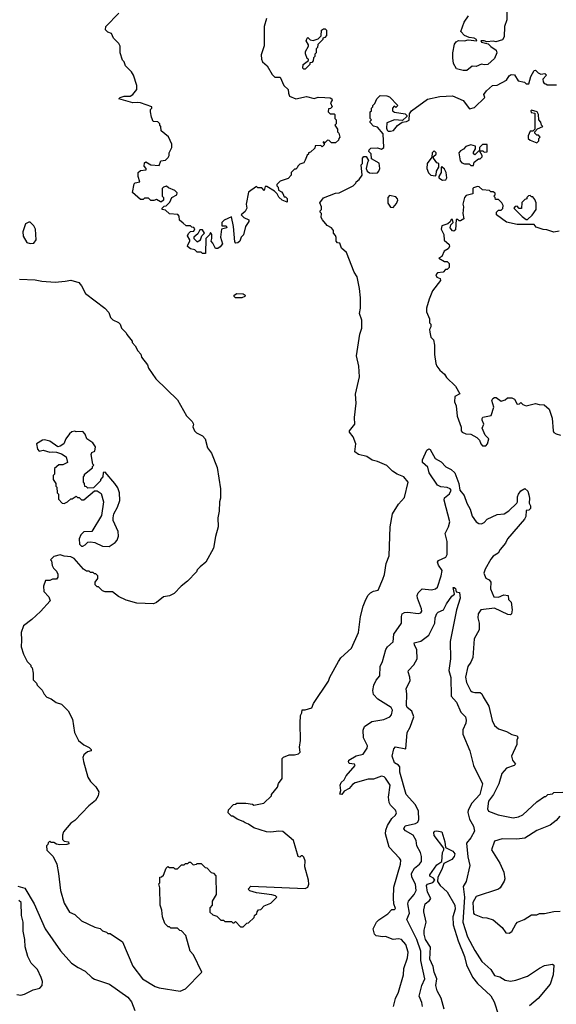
# Model space of a CAD drawing. Extents: x 2210602 to 2357277, y 510288 to 673808.
# Tile 427 of 464: x 2306466 to 2310544, y 644122 to 651596. Entities that reach past the tile are written whole.
import ezdxf

# ---------------------------------------------------------------- set-up
doc = ezdxf.new("R2010")
doc.units = 0

msp = doc.modelspace()

# ---------------------------------------------------------------- linework, layer by layer
at = {"layer": '0CON05XD'}
for points in [[(2308341.2, 651605), (2308324, 651545), (2308323, 651397), (2308300.7, 651329.3), (2308302.5, 651295), (2308312.5, 651275), (2308346.4, 651246.4), (2308385, 651180), (2308405, 651160), (2308445, 651160), (2308472.5, 651095), (2308507, 651067), (2308508.3, 651038.3), (2308517.5, 651015), (2308565, 650994.2), (2308645, 651012.5), (2308705, 650997.5), (2308735, 651006.7), (2308785, 651006.2), (2308825, 651002.5), (2308837.5, 650995), (2308840, 650985), (2308827.5, 650965), (2308840, 650935), (2308828.3, 650921.7), (2308811.7, 650918.3), (2308810, 650895), (2308825, 650880), (2308855, 650880), (2308860, 650875), (2308860, 650845), (2308870, 650835), (2308870, 650805), (2308860, 650795), (2308880, 650765), (2308880, 650745), (2308890, 650735), (2308900, 650705), (2308890, 650695), (2308888.3, 650681.7), (2308865, 650660), (2308835, 650660), (2308818.3, 650678.3), (2308805, 650680), (2308785, 650660), (2308771.7, 650668.3), (2308771.7, 650661.7), (2308780, 650660), (2308780, 650645), (2308765, 650630), (2308755, 650640), (2308711.7, 650638.3), (2308708.3, 650621.7), (2308675, 650590), (2308660, 650585), (2308660, 650575), (2308651.7, 650568.3), (2308635, 650530), (2308625, 650510), (2308595, 650500), (2308580, 650485), (2308575, 650470), (2308565, 650460), (2308555, 650460), (2308530, 650435), (2308530, 650415), (2308505, 650390), (2308445, 650370), (2308420, 650345), (2308420, 650335), (2308430, 650325), (2308431.7, 650301.7), (2308455, 650290), (2308467, 650277), (2308475, 650250), (2308485, 650250), (2308498.3, 650238.3), (2308498.3, 650211.7), (2308460, 650225), (2308435, 650247.5), (2308423, 650273), (2308403, 650293), (2308345, 650330), (2308331.7, 650328.3), (2308325, 650300), (2308305, 650320), (2308275, 650320), (2308265, 650330), (2308205, 650287.5), (2308187.5, 650195), (2308192.5, 650165), (2308179.3, 650140.7), (2308150, 650115), (2308170, 650095), (2308206.4, 650076.4), (2308207.5, 650065), (2308183, 650027), (2308167, 649963), (2308150, 649945), (2308140, 649915), (2308125, 649902.5), (2308108.3, 649898.3), (2308100.7, 649910.7), (2308091.2, 650025), (2308075, 650100), (2308020, 650075), (2308002.5, 650055), (2308001.7, 650031.7), (2308035, 650030), (2308040, 650015), (2308000, 650005), (2307993.3, 649945), (2308006.7, 649895), (2307989.3, 649870.7), (2307971.7, 649858.3), (2307955, 649860), (2307935, 649900), (2307920, 649915), (2307927.5, 649935), (2307927.5, 649965), (2307915, 649980), (2307908.3, 649961.7), (2307880, 649935), (2307878.3, 649821.7), (2307855, 649820), (2307845, 649830), (2307815, 649830), (2307798.3, 649848.3), (2307765, 649857.5), (2307742.5, 649875), (2307743, 649887), (2307760, 649915), (2307760, 649925), (2307742.5, 649955), (2307748.3, 649971.7), (2307763, 649987), (2307788.3, 649991.7), (2307797, 650007), (2307788.3, 650018.3), (2307775, 650020), (2307765, 650030), (2307731.7, 650031.7), (2307708.3, 650051.7), (2307680, 650075), (2307677.5, 650105), (2307667, 650117), (2307605, 650122.5), (2307575, 650150), (2307550, 650155), (2307550, 650165), (2307565, 650180), (2307578.3, 650181.7), (2307608.3, 650211.7), (2307623.6, 650246.4), (2307660, 650265), (2307661.7, 650281.7), (2307645, 650300), (2307598.3, 650318.3), (2307581.7, 650331.7), (2307560, 650325), (2307550, 650315), (2307550, 650255), (2307560, 650245), (2307560, 650225), (2307545, 650212.5), (2307535, 650212.5), (2307505, 650230), (2307485, 650222.5), (2307463, 650223), (2307445, 650240), (2307415, 650240), (2307405, 650230), (2307385, 650230), (2307323, 650283), (2307335, 650350), (2307343, 650357), (2307380, 650365), (2307367.5, 650405), (2307367.5, 650435), (2307385, 650450), (2307427.5, 650455), (2307427, 650467), (2307412.5, 650485), (2307415, 650510), (2307425, 650517.5), (2307463, 650493), (2307525, 650490), (2307540, 650525), (2307575, 650530), (2307595, 650550), (2307602.5, 650565), (2307602.5, 650585), (2307622.5, 650625), (2307621.7, 650651.7), (2307596.4, 650706.4), (2307541.7, 650751.7), (2307540, 650785), (2307530, 650795), (2307530, 650805), (2307515, 650820), (2307481.7, 650821.7), (2307467.5, 650855), (2307460, 650895), (2307460, 650915), (2307470, 650925), (2307470, 650935), (2307385, 650964), (2307365, 650968), (2307325, 650964), (2307220, 650995), (2307230, 651005), (2307260, 651015), (2307305, 651016.2), (2307325, 651026.7), (2307357.5, 651065), (2307357.5, 651095), (2307330, 651175), (2307315, 651200), (2307270, 651245), (2307260, 651275), (2307248.3, 651288.3), (2307230, 651345), (2307230, 651395), (2307220, 651415), (2307180, 651455), (2307165, 651490), (2307135, 651500), (2307118.3, 651518.3), (2307120, 651545), (2307220, 651645)], [(2310167.5, 651655), (2310167.5, 651595), (2310150, 651545), (2310147.5, 651465), (2310135, 651443.3), (2310085, 651428), (2310065, 651432), (2310016.7, 651426.7), (2309995, 651436.2), (2309970, 651435), (2309975, 651423.8), (2310025, 651412.5), (2310045, 651391.2), (2310087.5, 651365), (2310092.5, 651345), (2310075, 651300), (2310023.6, 651256.4), (2309995, 651253.3), (2309975, 651258.8), (2309935, 651240), (2309905, 651242.5), (2309865, 651211.2), (2309835, 651210), (2309785, 651222.5), (2309763, 651263), (2309757.5, 651305), (2309757.5, 651345), (2309770.7, 651409.3), (2309782.3, 651427.7), (2309801.2, 651438.8), (2309846.4, 651436.4), (2309875, 651443.3), (2309940, 651435), (2309937.5, 651445), (2309920, 651455), (2309880.7, 651460.7), (2309846.4, 651476.4), (2309817.5, 651505), (2309843, 651577), (2309876.2, 651625)], [(2308635, 651220), (2308625, 651220), (2308618.3, 651228.3), (2308620, 651255), (2308660, 651285), (2308660, 651295), (2308651.7, 651301.7), (2308637, 651337), (2308637.5, 651355), (2308660, 651395), (2308660, 651405), (2308642.5, 651435), (2308650, 651455), (2308655, 651460), (2308673, 651443), (2308695, 651437.5), (2308735, 651450), (2308757.5, 651472.5), (2308760, 651515), (2308775, 651527.5), (2308787, 651527), (2308797.5, 651515), (2308797.5, 651475), (2308785, 651460), (2308770, 651455), (2308770, 651445), (2308731.7, 651408.3), (2308730, 651385), (2308720, 651375), (2308720, 651345), (2308710, 651335), (2308710, 651315), (2308700, 651305), (2308697, 651283), (2308685, 651270), (2308671.7, 651268.3), (2308670, 651255), (2308635, 651220)], [(2309165, 650960), (2309180, 650995), (2309205, 651020), (2309255, 651017.5), (2309275, 651010), (2309340, 650945), (2309325, 650930), (2309311.7, 650938.3), (2309300, 650925), (2309300, 650905), (2309313, 650893), (2309395, 650880), (2309408.3, 650868.3), (2309408.3, 650861.7), (2309375, 650830), (2309315, 650836.7), (2309257, 650813), (2309253.3, 650773.3), (2309258.3, 650758.3), (2309265, 650750), (2309285, 650750), (2309306.1, 650753.9), (2309337, 650793), (2309371.7, 650818.3), (2309405, 650822.5), (2309425, 650832.5), (2309428.3, 650881.7), (2309442.5, 650905), (2309565, 650992.5), (2309658.3, 651011.7), (2309755, 651017.5), (2309835, 650982.5), (2309885, 650920), (2309921.7, 650928.3), (2310000, 651005), (2309993, 651027), (2310013.6, 651056.4), (2310060, 651095), (2310095, 651097.5), (2310165, 651137.5), (2310185, 651170), (2310200.7, 651179.3), (2310225, 651177.5), (2310255, 651132.5), (2310301.7, 651121.7), (2310315, 651110), (2310335, 651110), (2310350, 651165), (2310375, 651210), (2310385, 651212.5), (2310405, 651192.5), (2310425, 651182.5), (2310457, 651187), (2310470, 651175), (2310440, 651145), (2310443, 651123), (2310451.7, 651111.7), (2310465, 651110), (2310475, 651100), (2310545, 651100)], [(2306465, 649626.7), (2306585, 649620), (2306635, 649610), (2306735, 649602.5), (2306810.7, 649610.7), (2306855, 649618.8), (2306915, 649600), (2306936.7, 649575), (2306966.1, 649516.1), (2307112.5, 649405), (2307143.6, 649373.6), (2307157.5, 649335), (2307175, 649317.5), (2307218.3, 649298.3), (2307230, 649285), (2307240, 649255), (2307275, 649220), (2307280, 649205), (2307320, 649155), (2307320, 649145), (2307345, 649120), (2307363, 649083), (2307387, 649057), (2307393, 649033), (2307437, 648977), (2307445, 648950), (2307500.7, 648870.7), (2307665, 648710), (2307735, 648590), (2307777.5, 648545), (2307787.5, 648525), (2307782.5, 648505), (2307793.9, 648473.9), (2307809.3, 648459.3), (2307855.8, 648435.8), (2307876.7, 648415), (2307893.3, 648345), (2307923.3, 648305), (2307965.8, 648195.8), (2307991.2, 648035), (2307993.3, 647965), (2307983.8, 647935), (2307981.2, 647865), (2307971.2, 647815), (2307973.3, 647745), (2307953, 647673), (2307938.8, 647585), (2307881.7, 647478.3), (2307837, 647443), (2307815, 647420), (2307810, 647405), (2307742.5, 647335), (2307693.6, 647296.4), (2307639.3, 647240.7), (2307605, 647222.5), (2307560, 647215), (2307505, 647172.5), (2307483, 647163), (2307357, 647167), (2307275, 647190), (2307216.4, 647216.4), (2307171.7, 647251.7), (2307115, 647252.5), (2307095, 647260), (2307065, 647290), (2307055, 647290), (2307040, 647305), (2307040, 647325), (2307060, 647355), (2307060, 647375), (2307045, 647390), (2307035, 647390), (2307025, 647400), (2307005, 647400), (2306995, 647410), (2306975, 647410), (2306950, 647425), (2306880, 647505), (2306855, 647517.5), (2306805, 647522.5), (2306775, 647532.5), (2306725, 647520), (2306700, 647495), (2306707.5, 647487.5), (2306713, 647453), (2306723, 647433), (2306745, 647410), (2306757, 647387), (2306757, 647363), (2306745, 647350), (2306715, 647350), (2306695, 647340), (2306661.7, 647338.3), (2306647.5, 647295), (2306650, 647255), (2306686.7, 647215), (2306696.7, 647185), (2306625, 647103.3), (2306557.9, 647042.1), (2306494.6, 646995.4), (2306478.6, 646945), (2306481.2, 646885), (2306476.7, 646835), (2306495, 646780), (2306523, 646723), (2306550, 646695), (2306550, 646685), (2306560, 646675), (2306570, 646635), (2306570, 646585), (2306595, 646560), (2306600, 646545), (2306636.4, 646506.4), (2306652.5, 646475), (2306673.6, 646453.6), (2306705, 646440), (2306743, 646413), (2306785, 646400), (2306835, 646350), (2306867, 646287), (2306882.5, 646185), (2306912.5, 646125), (2306955, 646092.5), (2306995, 646072.5), (2307010, 646055), (2307010, 646045), (2306981.7, 646038.3), (2306952.5, 646015), (2306946.7, 645995), (2306950, 645965), (2306983.3, 645845), (2307004.1, 645814.1), (2307045, 645772.5), (2307066.7, 645735), (2307062.5, 645705), (2307041.7, 645668.3), (2306992.3, 645627.7), (2306885, 645517.5), (2306854.1, 645495.9), (2306799.3, 645430.7), (2306792, 645405), (2306792.9, 645372.9), (2306805, 645361.2), (2306837.5, 645355), (2306839.3, 645340.7), (2306825, 645333.8), (2306771.7, 645331.7), (2306745, 645337.5), (2306725, 645350), (2306705, 645350), (2306695, 645360), (2306681.7, 645348.3), (2306680, 645335), (2306670, 645325), (2306671.7, 645291.7), (2306720, 645245), (2306747.5, 645185), (2306762.5, 645115), (2306777, 644987), (2306805, 644890), (2306845, 644822.5), (2306885, 644802.5), (2306936.4, 644756.4), (2307038.3, 644708.3), (2307077, 644697), (2307095, 644680), (2307125, 644670), (2307135, 644660), (2307155, 644660), (2307246.4, 644596.4), (2307325, 644412.5), (2307400, 644315), (2307495, 644256.2), (2307525, 644246.7), (2307685, 644222.5), (2307725, 644240), (2307850, 644365), (2307787, 644497), (2307762.5, 644525), (2307730, 644645), (2307695, 644680), (2307683, 644683), (2307665, 644700), (2307615, 644700), (2307605, 644710), (2307595, 644710), (2307570, 644735), (2307552.5, 644785), (2307547, 644837), (2307532.5, 644875), (2307530, 645005), (2307522.5, 645037.5), (2307530, 645045), (2307531.7, 645088.3), (2307545, 645090), (2307558.3, 645101.7), (2307580, 645155), (2307591.7, 645168.3), (2307605, 645160), (2307635, 645160), (2307645, 645150), (2307665, 645150), (2307695, 645180), (2307715, 645180), (2307725, 645190), (2307745, 645190), (2307755, 645200), (2307765, 645200), (2307785, 645180), (2307810, 645185), (2307815, 645190), (2307845, 645190), (2307875, 645160), (2307888.3, 645158.3), (2307921.7, 645121.7), (2307938.3, 645118.3), (2307957, 645097), (2307960, 644955), (2307930, 644905), (2307930, 644875), (2307910, 644855), (2307911.7, 644821.7), (2307935, 644800), (2307965, 644790), (2307995, 644760), (2308015, 644760), (2308025, 644750), (2308075, 644750), (2308085, 644740), (2308095, 644740), (2308105, 644750), (2308145, 644710), (2308165, 644710), (2308191.7, 644738.3), (2308205, 644740), (2308248.3, 644781.7), (2308250, 644795), (2308268.3, 644811.7), (2308270, 644825), (2308281.7, 644838.3), (2308298.3, 644841.7), (2308325, 644870), (2308375, 644890), (2308420, 644935), (2308410, 644945), (2308383, 644953), (2308265, 644968.8), (2308215, 644983.3), (2308203.6, 644996.4), (2308222, 645018), (2308635, 645001.2), (2308655, 645011.2), (2308664.2, 645035), (2308662, 645065), (2308632.5, 645165), (2308635, 645210), (2308625, 645240), (2308615, 645250), (2308605, 645250), (2308595, 645240), (2308583, 645243), (2308547.5, 645365), (2308465, 645432.5), (2308435, 645436.7), (2308375, 645428.8), (2308340.7, 645430.7), (2308245, 645462.5), (2308205, 645490), (2308178.3, 645498.3), (2308165, 645510), (2308118.3, 645528.3), (2308085, 645550), (2308075, 645550), (2308050, 645575), (2308051.7, 645598.3), (2308091.7, 645638.3), (2308105, 645640), (2308115, 645650), (2308185, 645647.5), (2308235, 645640), (2308245, 645632.5), (2308321.7, 645648.3), (2308380, 645705), (2308380, 645715), (2308425, 645770), (2308433, 645797), (2308460, 645835), (2308461.7, 645988.3), (2308471.7, 645998.3), (2308513.6, 646016.4), (2308555, 646016.2), (2308585, 646023.8), (2308596.7, 646035), (2308592.5, 646075), (2308600, 646125), (2308596.7, 646255), (2308600, 646315), (2308610, 646335), (2308611.7, 646358.3), (2308635, 646357.5), (2308686.4, 646373.6), (2308697.5, 646405), (2308812.5, 646575), (2308822.5, 646605), (2308887.5, 646725), (2308907, 646753), (2308986.7, 646825), (2309040, 646945), (2309055.8, 647065), (2309076.2, 647145), (2309096.1, 647193.9), (2309115, 647227.5), (2309132.5, 647245), (2309155, 647257.5), (2309190, 647265), (2309225, 647350), (2309237.8, 647385), (2309251.7, 647468.3), (2309272.5, 647525), (2309280, 647745), (2309298.8, 647845), (2309345, 647917.5), (2309390.7, 647969.3), (2309418.8, 648085), (2309385.8, 648125.8), (2309335, 648146.2), (2309299.5, 648169.5), (2309255, 648212.5), (2309185, 648242.5), (2309145, 648252.5), (2309105, 648280), (2309040, 648295), (2309012.5, 648315), (2309020, 648375), (2308999.5, 648429.5), (2308973.3, 648465), (2308973.3, 648475), (2309012.5, 648525), (2309010, 648575), (2309023.3, 648685), (2309017, 648753), (2309048.8, 648885), (2309042, 648965), (2309026.2, 649045), (2309050.7, 649209.3), (2309066.7, 649255), (2309066.2, 649315), (2309048.8, 649365), (2309056, 649405), (2309055.8, 649485), (2309048.8, 649555), (2309030, 649645), (2309008.3, 649678.3), (2308948.3, 649828.3), (2308911.7, 649861.7), (2308898.3, 649898.3), (2308881.7, 649901.7), (2308870, 649915), (2308871.7, 649941.7), (2308867, 649957), (2308850, 649975), (2308850, 649995), (2308836.4, 650016.4), (2308803.6, 650033.6), (2308766.4, 650076.4), (2308757.5, 650095), (2308760, 650125), (2308750, 650135), (2308750, 650145), (2308760, 650155), (2308760, 650175), (2308747.5, 650205), (2308775, 650242.5), (2308865, 650280), (2308895, 650282.5), (2309000, 650335), (2309020, 650355), (2309022.5, 650365), (2309045, 650382.5), (2309067.5, 650415), (2309060, 650495), (2309070, 650505), (2309070, 650545), (2309081.7, 650558.3), (2309098.3, 650558.3), (2309117.5, 650527.5), (2309108.3, 650511.7), (2309100, 650465), (2309107.5, 650445), (2309124, 650434), (2309145, 650430), (2309185, 650434), (2309196.2, 650445), (2309202, 650465), (2309197.7, 650507.7), (2309140, 650540), (2309137, 650577), (2309120, 650595), (2309121.7, 650608.3), (2309135, 650620), (2309185, 650622.5), (2309215, 650613.3), (2309232.5, 650625), (2309228.3, 650728.3), (2309185, 650780), (2309155, 650787.5), (2309130, 650815), (2309130, 650825), (2309140, 650835), (2309130, 650845), (2309130, 650895), (2309140, 650905), (2309140, 650925), (2309150, 650935), (2309150, 650945), (2309165, 650960)], [(2310395, 650660), (2310410, 650675), (2310410, 650695), (2310420, 650705), (2310408.3, 650718.3), (2310395, 650720), (2310380, 650735), (2310380, 650745), (2310401.7, 650768.3), (2310440, 650785), (2310430, 650795), (2310427, 650817), (2310410, 650835), (2310407.5, 650875), (2310397.5, 650895), (2310355, 650910), (2310350, 650905), (2310351.7, 650891.7), (2310380, 650885), (2310380, 650765), (2310365, 650750), (2310345, 650750), (2310330, 650715), (2310330, 650695), (2310345, 650680), (2310395, 650660)], [(2309625, 650410), (2309631.7, 650418.3), (2309632.5, 650445), (2309650, 650475), (2309650, 650505), (2309635, 650510), (2309610, 650545), (2309611.7, 650558.3), (2309630, 650575), (2309630, 650585), (2309615, 650600), (2309600, 650585), (2309598.3, 650551.7), (2309562.5, 650505), (2309560, 650465), (2309573, 650433), (2309590, 650415), (2309625, 650410)], [(2309915, 650490), (2309920, 650515), (2309951.7, 650538.3), (2309965, 650540), (2309980, 650555), (2309980, 650565), (2309960, 650600), (2309985, 650600), (2309995, 650590), (2310018.3, 650591.7), (2310018.3, 650648.3), (2309981.7, 650648.3), (2309960, 650625), (2309960, 650600), (2309951.7, 650598.3), (2309925, 650570), (2309912.5, 650585), (2309930, 650615), (2309930, 650635), (2309895, 650646.7), (2309855, 650632.5), (2309838.3, 650611.7), (2309815, 650600), (2309804, 650586), (2309813.6, 650523.6), (2309825, 650510), (2309845, 650502.5), (2309881.7, 650501.7), (2309895, 650490), (2309915, 650490)], [(2309678.3, 650378.3), (2309705, 650380), (2309712.5, 650395), (2309706.7, 650435), (2309695, 650460), (2309675, 650480), (2309670, 650475), (2309667.5, 650435), (2309650, 650405), (2309650, 650395), (2309678.3, 650378.3)], [(2310565, 649990), (2310525, 649982.5), (2310471.7, 650001.7), (2310445, 650002.5), (2310413, 650013), (2310391.7, 650021.7), (2310375, 650040), (2310245, 650040), (2310165, 650060), (2310090, 650115), (2310090, 650135), (2310105, 650150), (2310125, 650150), (2310138.3, 650161.7), (2310140, 650185), (2310130, 650205), (2310105, 650230), (2310081.7, 650231.7), (2310080, 650245), (2310070, 650255), (2310080, 650265), (2310078.3, 650278.3), (2310065, 650290), (2310045, 650290), (2310035, 650300), (2309983, 650303), (2309957, 650327), (2309945, 650330), (2309915, 650320), (2309910, 650315), (2309910, 650275), (2309859.3, 650260.7), (2309846.7, 650245), (2309832.5, 650195), (2309837.5, 650175), (2309832.5, 650125), (2309840, 650085), (2309815, 650070), (2309805, 650070), (2309795, 650080), (2309781.7, 650078.3), (2309778.3, 650001.7), (2309765, 649990), (2309755, 649992.5), (2309737.5, 650015), (2309741.7, 650038.3), (2309760, 650055), (2309755, 650080), (2309745, 650080), (2309738.3, 650061.7), (2309720, 650045), (2309675, 650030), (2309668.8, 650005), (2309690, 649965), (2309691.2, 649921.2), (2309729.3, 649889.3), (2309732.5, 649875), (2309723, 649857), (2309691.7, 649838.3), (2309675, 649797.5), (2309650, 649785), (2309695, 649760), (2309715, 649760), (2309730, 649745), (2309730, 649715), (2309715, 649700), (2309701.7, 649698.3), (2309685, 649680), (2309640, 649675), (2309628.3, 649658.3), (2309635, 649642.5), (2309660, 649630), (2309662.5, 649615), (2309603.3, 649536.7), (2309577.5, 649475), (2309557.5, 649405), (2309558.3, 649378.3), (2309580, 649325), (2309580, 649295), (2309590, 649285), (2309590, 649265), (2309580, 649245), (2309582.5, 649225), (2309590, 649185), (2309610, 649165), (2309617.5, 649125), (2309617.5, 649055), (2309627, 648987), (2309636.4, 648966.4), (2309657.5, 648935), (2309693.3, 648905), (2309710, 648880), (2309776.7, 648815), (2309810, 648755), (2309772.5, 648735), (2309770, 648695), (2309782.5, 648665), (2309790, 648585), (2309821.7, 648501.7), (2309820, 648475), (2309827.5, 648465), (2309855, 648452), (2309895, 648450), (2309940, 648425), (2309960, 648405), (2309970, 648375), (2309981.7, 648361.7), (2310008.3, 648361.7), (2310020, 648375), (2310030, 648415), (2310003, 648443), (2309980, 648495), (2309992.5, 648525), (2309980, 648555), (2309980.7, 648569.3), (2309985, 648577.5), (2310048.3, 648591.7), (2310070, 648655), (2310053.6, 648706.4), (2310060.7, 648719.3), (2310075, 648727.5), (2310087, 648727), (2310125, 648700), (2310155, 648710), (2310173.6, 648726.4), (2310206.4, 648726.4), (2310226.4, 648716.4), (2310245, 648677.5), (2310265, 648680), (2310275, 648690), (2310290, 648675), (2310313.9, 648663.9), (2310385, 648682.5), (2310413.6, 648673.6), (2310451.7, 648671.7), (2310488.3, 648638.3), (2310511.7, 648571.7), (2310520, 648475), (2310525, 648462.5), (2310541.7, 648451.7), (2310575, 648442.5)], [(2309305, 650170), (2309329.5, 650200.5), (2309338.8, 650225), (2309336.7, 650235), (2309325, 650250), (2309275, 650260), (2309264.1, 650245.9), (2309262.5, 650202.5), (2309285, 650172.5), (2309305, 650170)], [(2310325, 650080), (2310359.3, 650110.7), (2310390, 650155), (2310390, 650205), (2310381.7, 650231.7), (2310365, 650250), (2310355, 650250), (2310345, 650260), (2310331.7, 650258.3), (2310320, 650245), (2310320, 650235), (2310305, 650230), (2310281.7, 650208.3), (2310278.3, 650161.7), (2310261.7, 650161.7), (2310245, 650180), (2310231.7, 650178.3), (2310220, 650165), (2310285, 650102.5), (2310315, 650080), (2310325, 650080)], [(2306545, 649897.5), (2306575, 649900), (2306592.5, 649925), (2306586.7, 650005), (2306575, 650030), (2306545, 650060), (2306535, 650060), (2306510, 650045), (2306490, 649985), (2306493, 649953), (2306520, 649905), (2306545, 649897.5)], [(2307815, 649910), (2307840, 649925), (2307850, 649955), (2307870, 649975), (2307855, 650000), (2307835, 650000), (2307819.3, 649970.7), (2307790, 649945), (2307790, 649935), (2307815, 649910)], [(2308155, 649483.8), (2308105, 649484.4), (2308095.8, 649495), (2308095.8, 649505), (2308115, 649517.5), (2308165.5, 649515.5), (2308180, 649505), (2308177.5, 649495), (2308155, 649483.8)], [(2307145, 647597.5), (2307155, 647602.5), (2307193, 647627), (2307206.7, 647645), (2307216.2, 647675), (2307215, 647710), (2307177.5, 647795), (2307177.5, 647815), (2307182.5, 647845), (2307210, 647895), (2307226.7, 647945), (2307223.8, 648005), (2307211.7, 648041.7), (2307190, 648075), (2307115, 648160), (2307101.7, 648158.3), (2307097.5, 648125), (2307080, 648105), (2307080, 648095), (2307028.3, 648041.7), (2306985, 648040), (2306975, 648050), (2306961.7, 648051.7), (2306960, 648075), (2306950, 648085), (2306950, 648125), (2306960, 648135), (2306960, 648145), (2307020, 648195), (2307020, 648205), (2307030, 648215), (2307022.5, 648222.5), (2307008.8, 648295), (2307015, 648310), (2307038.3, 648321.7), (2307043, 648353), (2307023, 648383), (2306977.5, 648415), (2306965, 648450), (2306945, 648470), (2306895, 648467.5), (2306885, 648472.5), (2306863.3, 648466.7), (2306845, 648452.5), (2306817.5, 648415), (2306803, 648377), (2306775, 648357.5), (2306755, 648352.5), (2306695, 648396.7), (2306655, 648406.7), (2306640, 648405), (2306593.6, 648376.4), (2306602.5, 648335), (2306615, 648320), (2306645, 648327.5), (2306695, 648312.5), (2306715, 648316.7), (2306745, 648312.5), (2306785, 648300), (2306818.3, 648278.3), (2306830, 648235), (2306795, 648217.5), (2306763, 648217), (2306731.7, 648188.3), (2306730, 648145), (2306720, 648135), (2306720, 648105), (2306740, 648075), (2306740, 648055), (2306747.5, 648047.5), (2306750, 648005), (2306760, 647995), (2306760, 647955), (2306790, 647925), (2306805, 647922.5), (2306830, 647935), (2306855, 647960), (2306865, 647960), (2306895, 647980), (2306905, 647970), (2306918.3, 647968.3), (2306935, 647950), (2306955, 647950), (2307035, 648020), (2307055, 648020), (2307085, 648000), (2307102.5, 647935), (2307087, 647833), (2307015, 647710), (2306955, 647707.5), (2306930, 647685), (2306917.5, 647655), (2306920, 647615), (2306935, 647600), (2306945, 647600), (2306965, 647610), (2306985, 647630), (2307005, 647632.5), (2307037, 647627), (2307095, 647600), (2307145, 647597.5)], [(2309085, 646230), (2309142.1, 646267.9), (2309232.5, 646285), (2309277.5, 646305), (2309291.7, 646318.3), (2309300, 646355), (2309288.8, 646375), (2309187.5, 646437.5), (2309153.5, 646473.5), (2309148.6, 646505), (2309156, 646545), (2309175, 646582.5), (2309203.3, 646615), (2309205.6, 646685), (2309222.9, 646725), (2309248, 646815), (2309261.2, 646835), (2309305, 646872.5), (2309309.7, 646930.3), (2309366.2, 647015), (2309366.7, 647065), (2309373.3, 647085), (2309390, 647095), (2309415, 647098), (2309495, 647088.1), (2309515, 647094.2), (2309521.4, 647105), (2309520, 647125), (2309489.4, 647205), (2309486.9, 647225), (2309493.6, 647246.4), (2309525, 647274.4), (2309595, 647269.1), (2309626.7, 647275), (2309640.9, 647289.1), (2309669.4, 647375), (2309675.8, 647415), (2309648.8, 647455), (2309642, 647478), (2309649.5, 647490.5), (2309704.1, 647515.9), (2309714.2, 647535.8), (2309715.5, 647635.5), (2309698.8, 647695), (2309724.2, 647745), (2309734.2, 647785), (2309691.4, 647948.6), (2309694.2, 647965.8), (2309733, 647997), (2309743.9, 648023.9), (2309736.2, 648035), (2309715, 648045.7), (2309665, 648049.2), (2309641.3, 648061.3), (2309578.6, 648155), (2309568.3, 648198.3), (2309528, 648235), (2309525.8, 648255), (2309560.7, 648329.3), (2309575, 648337.5), (2309585, 648332.5), (2309624.1, 648264.1), (2309668.8, 648238.8), (2309705, 648201.2), (2309745, 648181.2), (2309772, 648155), (2309802.2, 648075), (2309810, 648025), (2309844.2, 647985), (2309862.9, 647925), (2309889.8, 647879.8), (2309905, 647826.2), (2309934.3, 647785), (2309955, 647771.4), (2309975, 647768.6), (2309995, 647779.2), (2310018, 647805), (2310095, 647839.2), (2310147.5, 647845), (2310183, 647867), (2310243.8, 647925), (2310250, 647935), (2310250, 647975), (2310257.5, 647995), (2310275, 648020), (2310305, 648037.5), (2310326.1, 648016.1), (2310335, 647990), (2310340, 647965), (2310337.5, 647925), (2310346.7, 647905), (2310346.4, 647886.4), (2310335, 647873.3), (2310315, 647870), (2310312, 647825), (2310302.5, 647805), (2310173.6, 647656.4), (2310157, 647623), (2310117.5, 647575), (2310103, 647547), (2310065, 647523.3), (2310045, 647500), (2310002.5, 647425), (2309994, 647395), (2310007, 647357), (2310033, 647343), (2310046.7, 647325), (2310043.8, 647275), (2310070, 647215), (2310105, 647212.5), (2310145, 647230), (2310177.5, 647225), (2310180, 647195), (2310200, 647175), (2310208, 647115), (2310204, 647086), (2310195, 647078.8), (2310175, 647082), (2310075, 647130), (2309970, 647115), (2309950.8, 647085), (2309947.5, 647055), (2309958.1, 647015), (2309958.1, 646965), (2309919.4, 646895), (2309908.9, 646755), (2309895, 646720), (2309872, 646685), (2309854.1, 646605.9), (2309860, 646565), (2309892, 646505), (2309904.2, 646494.2), (2309925, 646488.8), (2309965, 646490), (2309978.3, 646478.3), (2309986.7, 646455), (2310031.2, 646385), (2310056.2, 646275), (2310075, 646237.5), (2310105, 646213.3), (2310165, 646192.5), (2310205, 646170), (2310245, 646160), (2310252.5, 646145), (2310243.6, 646126.4), (2310242.5, 646095), (2310202.5, 646005), (2310210, 645975), (2310232.5, 645945), (2310222.5, 645935), (2310165, 645913.8), (2310130, 645875), (2310108, 645795), (2310066.2, 645713.8), (2310028.9, 645665), (2310022, 645605), (2310027.7, 645587.7), (2310100.6, 645559.4), (2310215, 645537.8), (2310256.2, 645543.8), (2310288.7, 645561.3), (2310395, 645660), (2310455, 645700), (2310465, 645700), (2310480, 645715), (2310515, 645720), (2310525, 645730), (2310593, 645733)], [(2309525.8, 644105), (2309522.9, 644135), (2309501.4, 644185), (2309522.9, 644265), (2309544.3, 644315), (2309513.2, 644455), (2309515.4, 644525), (2309484.1, 644615), (2309406.9, 644765), (2309428.2, 644815), (2309416.2, 644885), (2309420, 644905), (2309464.4, 644955), (2309479.5, 644985), (2309472.5, 645035), (2309446.9, 645086.9), (2309443.3, 645115), (2309465.6, 645155), (2309505, 645185.7), (2309519.4, 645205), (2309520, 645245), (2309511.9, 645275), (2309484.2, 645325), (2309477.8, 645365), (2309455, 645405.6), (2309398.3, 645438.3), (2309385.7, 645455), (2309395, 645476.7), (2309475, 645494.4), (2309490.8, 645505), (2309498.9, 645525), (2309497, 645587), (2309473.1, 645635), (2309403.3, 645713.3), (2309355.5, 645885), (2309355.7, 645925), (2309345, 645938), (2309313.8, 645955), (2309297.5, 646005), (2309308.3, 646061.7), (2309323, 646077), (2309400, 646060), (2309410, 646185), (2309434.2, 646225), (2309461.4, 646305), (2309446.3, 646346.3), (2309410.8, 646375), (2309405, 646390), (2309408.8, 646475), (2309401.7, 646518.3), (2309432.3, 646577.7), (2309430.8, 646605), (2309417.5, 646645), (2309420, 646655), (2309460.5, 646699.5), (2309486, 646745), (2309483.8, 646813.8), (2309465, 646850), (2309464, 646865), (2309515, 646878), (2309575.6, 646924.4), (2309621.2, 647015), (2309623.1, 647055), (2309635, 647088.8), (2309645, 647099.2), (2309686.7, 647115), (2309709.3, 647160.7), (2309750.7, 647219.3), (2309770, 647235), (2309760, 647285), (2309767, 647287), (2309778.3, 647278.3), (2309781.7, 647251.7), (2309807, 647247), (2309813.3, 647205), (2309784.2, 647115), (2309738, 646875), (2309739.2, 646745), (2309725.8, 646655), (2309743.1, 646603.1), (2309745, 646460), (2309785.5, 646415), (2309818.9, 646338.9), (2309854.2, 646305), (2309859.5, 646279.5), (2309857.1, 646255), (2309834.2, 646205), (2309833, 646173), (2309886.2, 646045), (2309913.3, 645935), (2309982, 645795), (2309963.3, 645715), (2309902.4, 645647.6), (2309875, 645596.7), (2309872.4, 645577.6), (2309885, 645526.7), (2309913.8, 645475), (2309921.2, 645435), (2309894, 645385), (2309860, 645345), (2309871.7, 645241.7), (2309886.2, 645175), (2309857.5, 645055), (2309835.6, 645015), (2309845.2, 644935), (2309832.3, 644745), (2309869.5, 644635), (2309925, 644530), (2309977.3, 644447.3), (2310046.6, 644386.6), (2310075, 644340), (2310115, 644331.2), (2310155, 644306.2), (2310195, 644298.8), (2310236.4, 644306.4), (2310325, 644336), (2310415, 644397.5), (2310453.6, 644416.4), (2310515, 644427.5), (2310525, 644420), (2310520, 644345), (2310495.7, 644274.3), (2310405, 644166.2), (2310340.7, 644109.3)], [(2309306.7, 644105), (2309321.2, 644165), (2309345.8, 644215), (2309383.8, 644345), (2309384, 644395), (2309414.2, 644475), (2309417, 644517), (2309401.2, 644575), (2309366.2, 644615), (2309345, 644619.2), (2309305, 644613.8), (2309245, 644636.7), (2309225, 644633.3), (2309175, 644642.5), (2309162.5, 644655), (2309152.5, 644695), (2309177.5, 644745), (2309195, 644762.5), (2309262.3, 644807.7), (2309295, 644842.5), (2309315, 644842.5), (2309321.7, 644848.3), (2309310, 644885), (2309306.4, 644926.4), (2309308.3, 645011.7), (2309359.2, 645185), (2309361.2, 645215), (2309352.3, 645232.3), (2309273.3, 645315), (2309245.6, 645415), (2309247.3, 645445), (2309259.8, 645480.2), (2309295, 645532.9), (2309321.7, 645558.3), (2309328.8, 645575), (2309322, 645595), (2309285, 645634), (2309273.5, 645655), (2309269.2, 645695), (2309280.5, 645785), (2309245, 645839.2), (2309235, 645848.6), (2309215, 645852.9), (2309155, 645830.6), (2309115, 645830), (2309016.5, 645803.5), (2308995, 645790.9), (2308969, 645761), (2308930.9, 645739.1), (2308915, 645713.3), (2308898.3, 645718.3), (2308906.7, 645745), (2308902.5, 645785), (2308910, 645805), (2308932, 645825), (2308948.1, 645855), (2309016.2, 645935), (2309010, 645945), (2308970.7, 645950.7), (2308963.9, 645963.9), (2308966.7, 645975), (2309022.1, 646007.9), (2309075, 646021.2), (2309106, 646065), (2309108.8, 646085), (2309077.5, 646145), (2309077, 646203), (2309085, 646230)], [(2310570.7, 645549.3), (2310543, 645517), (2310497.7, 645482.3), (2310395, 645440.8), (2310305.7, 645384.3), (2310244.3, 645374.3), (2310131.8, 645378.2), (2310075, 645360), (2310051.2, 645295), (2310113.7, 645193.7), (2310144.4, 645125), (2310151.4, 645075), (2310146.2, 645056.2), (2310116, 645005), (2310103.8, 644995), (2309935, 644941.2), (2309909.2, 644895), (2309914.3, 644815), (2309920, 644805), (2309981.7, 644781.7), (2310015, 644778.8), (2310063.6, 644763.6), (2310132.5, 644705), (2310160, 644665), (2310185, 644662.5), (2310206.4, 644673.6), (2310235, 644730), (2310250, 644745), (2310300, 644765), (2310355, 644800), (2310395, 644800), (2310415, 644812.5), (2310455, 644812.5), (2310525, 644827.5), (2310571.7, 644828.3)], [(2309692, 644085), (2309667.6, 644167.6), (2309638.1, 644225), (2309627.5, 644265), (2309635.5, 644315), (2309615.5, 644365), (2309608.1, 644408.1), (2309581.5, 644465), (2309588.8, 644555), (2309549.4, 644615), (2309539.2, 644655), (2309538.8, 644685), (2309554, 644745), (2309536.4, 644823.6), (2309538.3, 644838.3), (2309546.2, 644885), (2309581.2, 644908.8), (2309590, 644925), (2309563.7, 644973.7), (2309556.2, 645025), (2309565, 645033.8), (2309605, 645047.5), (2309620, 645065), (2309609.3, 645079.3), (2309583.6, 645093.6), (2309583.3, 645105), (2309635, 645180), (2309673.6, 645206.4), (2309680, 645275), (2309690, 645295), (2309688.3, 645308.3), (2309615, 645402.5), (2309612.5, 645425), (2309620, 645435), (2309635, 645440), (2309675, 645430), (2309697.5, 645355), (2309701.7, 645311.7), (2309756.7, 645285), (2309773.8, 645265), (2309768, 645245), (2309749.7, 645220.3), (2309689.3, 645190.7), (2309673.9, 645146.1), (2309643, 645087), (2309640, 645055), (2309660, 645025), (2309715, 644976.2), (2309773.3, 644875), (2309774.5, 644845), (2309756.2, 644785), (2309760, 644725), (2309797.7, 644605), (2309846.9, 644485), (2309862.4, 644422.4), (2309907.4, 644327.4), (2309945, 644280), (2310045.3, 644185.3), (2310071.2, 644141.2), (2310105, 644040)], [(2306452.5, 645017.5), (2306505, 645002.5), (2306575.9, 644885.9), (2306660, 644695), (2306777, 644527), (2306861.2, 644435), (2306910.3, 644400.3), (2306963, 644373), (2307014.5, 644324.5), (2307035, 644312.5), (2307150, 644275), (2307288, 644175), (2307315, 644141.2), (2307341.9, 644075)], [(2306445, 644197.5), (2306475, 644192.5), (2306501.7, 644198.3), (2306568.3, 644231.7), (2306620, 644245), (2306637.5, 644265), (2306640, 644295), (2306630, 644325), (2306602.5, 644385), (2306552.5, 644435), (2306527.5, 644485), (2306507, 644557), (2306506.7, 644615), (2306493.6, 644676.4), (2306492.5, 644745), (2306480, 644795), (2306477.5, 644895), (2306459.3, 644909.3)]]:
    msp.add_lwpolyline(points, dxfattribs=at)

doc.saveas('drawing.dxf')
